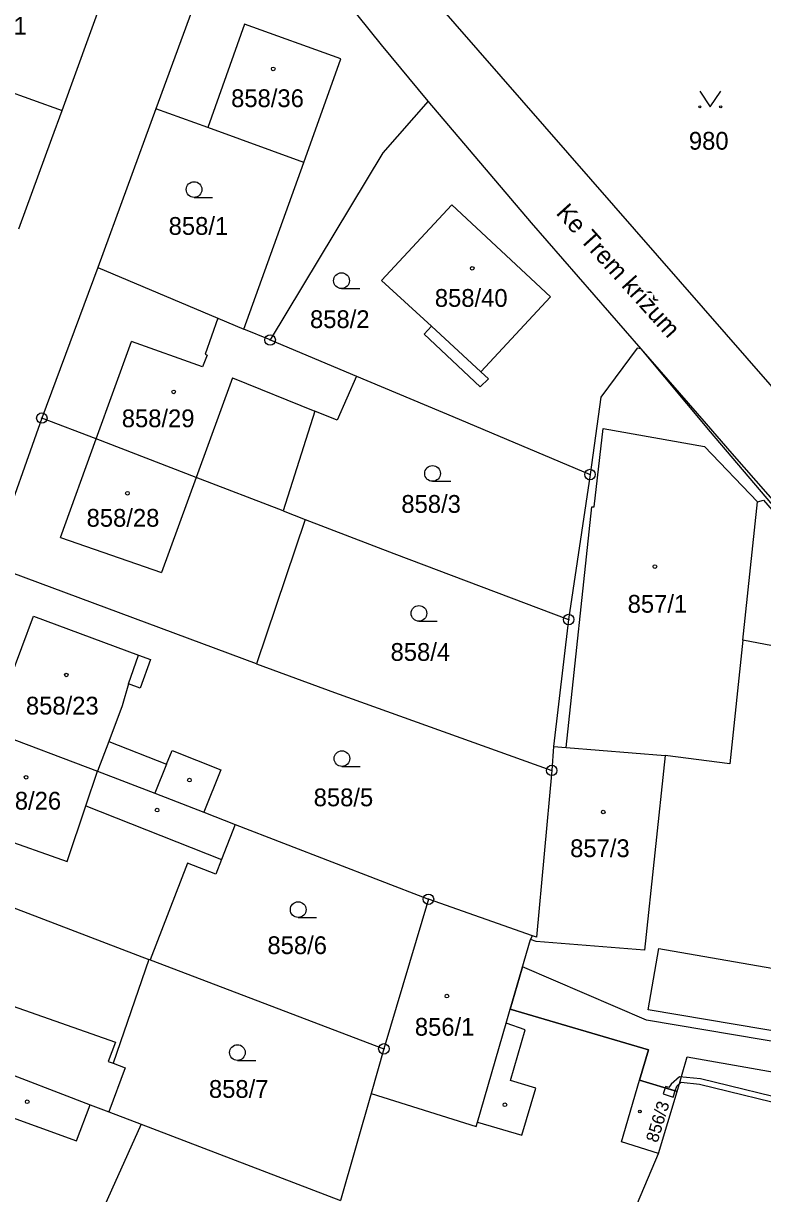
# Model space of a CAD drawing. Extents: x -644096 to -634268, y -1141430 to -1133463.
# Drawn here: x -639554.9 to -639484.2, y -1137867.8 to -1137755.9 of the extents above; entities that cross this region are included whole.
import ezdxf

# ---------------------------------------------------------------- set-up
doc = ezdxf.new("R2010")
doc.units = 0
for name, color, linetype in [('_CIVIL_CONSTRUCTION', 7, 'Continuous'), ('B_Hranice _3D', 7, 'Continuous'), ('M_Svah_Nasyp', 7, 'Continuous'), ('M_Svah_Zarez', 7, 'Continuous'), ('spodek_zarez', 7, 'Continuous'), ('svrsek_osa_sjezdy', 7, 'Continuous'), ('svrsek_osa_terminal_VRT', 7, 'Continuous'), ('svrsek_osa_VRT', 7, 'Continuous'), ('svrsek_popisy_VRT', 7, 'Continuous'), ('terminal_VRT', 7, 'Continuous')]:
    doc.layers.add(name, color=color, linetype=linetype)

msp = doc.modelspace()

# ---------------------------------------------------------------- linework, layer by layer
at = {"layer": '_CIVIL_CONSTRUCTION'}
for centre, radius in [((-639531.3, -1137786.21), 0.5), ((-639531.3, -1137786.21), 0.0303), ((-639553.12, -1137793.67), 0.5), ((-639553.12, -1137793.67), 0.0303), ((-639500.73, -1137799.07), 0.5), ((-639500.73, -1137799.07), 0.0303), ((-639502.77, -1137812.93), 0.5), ((-639502.77, -1137812.93), 0.0303), ((-639504.39, -1137827.35), 0.5), ((-639504.39, -1137827.35), 0.0303), ((-639516.17, -1137839.67), 0.5), ((-639516.17, -1137839.67), 0.0303), ((-639520.43, -1137853.97), 0.5), ((-639520.43, -1137853.97), 0.0303)]:
    msp.add_circle(centre, radius, dxfattribs=at)
at = {"layer": 'B_Hranice _3D'}
for points in [[(-639507.17, -1137846.12), (-639508.35, -1137850.18), (-639495.14, -1137854.06), (-639495.99, -1137856.97), (-639492.41, -1137858.03), (-639491.43, -1137854.72), (-639465.22, -1137859.34), (-639454.04, -1137852.97), (-639459.65, -1137850.86), (-639464.72, -1137856.39), (-639495.34, -1137851.23)], [(-639493.55, -1137857.69), (-639493.73, -1137858.26), (-639492.78, -1137858.57), (-639492.59, -1137857.98)]]:
    msp.add_lwpolyline(points, close=True, dxfattribs=at)
msp.add_lwpolyline([(-639480.52, -1137859.2), (-639490.18, -1137856.84), (-639492.17, -1137856.63), (-639492.97, -1137857.33), (-639493.2, -1137857.65), (-639493.5, -1137857.55), (-639493.55, -1137857.69), (-639492.59, -1137857.98), (-639492.44, -1137857.54), (-639492.01, -1137857.15), (-639490.26, -1137857.34), (-639480.62, -1137859.7)], dxfattribs=at)
at = {"layer": 'M_Svah_Nasyp'}
for p, q in [((-639533.76, -1137756.02), (-639537.27, -1137765.91)), ((-639524.54, -1137759.33), (-639533.76, -1137756.02)), ((-639528.09, -1137769.23), (-639524.54, -1137759.33)), ((-639515.88, -1137784.9), (-639511.16, -1137789.25)), ((-639547.93, -1137795.67), (-639544.56, -1137786.34)), ((-639537.77, -1137788.79), (-639544.56, -1137786.34)), ((-639534.9, -1137789.83), (-639538.37, -1137799.35)), ((-639534.9, -1137789.83), (-639527.04, -1137793)), ((-639551.34, -1137805.1), (-639547.93, -1137795.67)), ((-639538.37, -1137799.35), (-639541.67, -1137808.42)), ((-639551.34, -1137805.1), (-639541.67, -1137808.42)), ((-639544.84, -1137819.07), (-639543.89, -1137816.33)), ((-639546.73, -1137824.59), (-639547.79, -1137827.42)), ((-639541.19, -1137826.77), (-639542.31, -1137829.54)), ((-639548.91, -1137830.75), (-639547.79, -1137827.42)), ((-639550.69, -1137836.06), (-639548.91, -1137830.75)), ((-639548.91, -1137830.75), (-639535.94, -1137835.87)), ((-639561.02, -1137832.43), (-639550.69, -1137836.06)), ((-639555.96, -1137849.85), (-639546.08, -1137853.32)), ((-639511.48, -1137860.99), (-639508.73, -1137851.52)), ((-639546.08, -1137853.32), (-639546.78, -1137855.17)), ((-639546.78, -1137855.17), (-639546.3, -1137855.35)), ((-639559.46, -1137859.25), (-639549.82, -1137862.76)), ((-639549.82, -1137862.76), (-639548.49, -1137859.31))]:
    msp.add_line(p, q, dxfattribs=at)
msp.add_lwpolyline([(-639536.29, -1137784.11), (-639537.52, -1137787.58), (-639537.33, -1137787.65), (-639537.77, -1137788.79)], dxfattribs=at)
at = {"layer": 'M_Svah_Zarez'}
for centre, radius in [((-639531.01, -1137760.3), 0.175), ((-639511.99, -1137779.36), 0.175), ((-639540.52, -1137791.17), 0.175), ((-639544.94, -1137800.86), 0.175), ((-639494.53, -1137807.87), 0.175), ((-639550.78, -1137818.23), 0.175), ((-639554.62, -1137828.01), 0.175), ((-639539.01, -1137828.28), 0.175), ((-639542.1, -1137831.15), 0.175), ((-639499.47, -1137831.33), 0.175), ((-639514.41, -1137848.92), 0.175), ((-639554.51, -1137859.03), 0.175), ((-639508.86, -1137859.31), 0.175), ((-639495.96, -1137859.95), 0.123)]:
    msp.add_circle(centre, radius, dxfattribs=at)
at = {"layer": 'spodek_zarez'}
msp.add_circle((-638683.07, -1137056.85), 1378.08, dxfattribs=at)
at = {"layer": 'svrsek_osa_sjezdy'}
for p, q in [((-639538.57, -1137772.58), (-639536.82, -1137772.58)), ((-639524.48, -1137781.29), (-639522.73, -1137781.29)), ((-639515.78, -1137799.72), (-639514.03, -1137799.72)), ((-639517.08, -1137813.09), (-639515.33, -1137813.09)), ((-639524.44, -1137826.97), (-639522.69, -1137826.97)), ((-639528.62, -1137841.41), (-639526.87, -1137841.41)), ((-639534.43, -1137855.07), (-639532.68, -1137855.07))]:
    msp.add_line(p, q, dxfattribs=at)
msp.add_lwpolyline([(-639490.24, -1137762.42), (-639489.24, -1137763.92), (-639488.24, -1137762.42)], dxfattribs=at)
for centre, radius in [((-639490.24, -1137763.92), 0.1), ((-639488.24, -1137763.92), 0.1), ((-639538.57, -1137771.83), 0.75), ((-639524.48, -1137780.54), 0.75), ((-639515.78, -1137798.97), 0.75), ((-639517.08, -1137812.34), 0.75), ((-639524.44, -1137826.22), 0.75), ((-639528.62, -1137840.66), 0.75), ((-639534.43, -1137854.32), 0.75)]:
    msp.add_circle(centre, radius, dxfattribs=at)
at = {"layer": 'svrsek_osa_terminal_VRT'}
msp.add_arc((-642050.26, -1145189.6), 8802.25, 41.413152, 75.317049, dxfattribs=at)
at = {"layer": 'terminal_VRT'}
for p, q in [((-639551.18, -1137764.29), (-639542.26, -1137739.57)), ((-639542.21, -1137764.12), (-639547.76, -1137779.28)), ((-639547.76, -1137779.28), (-639553.12, -1137793.67)), ((-639531.3, -1137786.21), (-639533.8, -1137785.16)), ((-639531.3, -1137786.21), (-639523.06, -1137789.67)), ((-639553.12, -1137793.67), (-639558.09, -1137807.69)), ((-639500.73, -1137799.07), (-639502.77, -1137812.93)), ((-639486.12, -1137814.89), (-639484.73, -1137801.69)), ((-639527.96, -1137803.36), (-639532.59, -1137817.15)), ((-639530.06, -1137802.55), (-639527.96, -1137803.36)), ((-639532.59, -1137817.15), (-639558.09, -1137807.69)), ((-639502.77, -1137812.93), (-639504.21, -1137825.07)), ((-639504.21, -1137825.07), (-639504.39, -1137827.35)), ((-639504.21, -1137825.07), (-639503.01, -1137825.17)), ((-639503.01, -1137825.17), (-639493.55, -1137825.93)), ((-639537.64, -1137831.35), (-639534.64, -1137832.51)), ((-639534.64, -1137832.51), (-639516.17, -1137839.67)), ((-639516.17, -1137839.67), (-639520.43, -1137853.97)), ((-639506.22, -1137843.16), (-639516.17, -1137839.67)), ((-639508.35, -1137850.18), (-639506.41, -1137843.52)), ((-639506.41, -1137843.52), (-639506.22, -1137843.16)), ((-639542.77, -1137845.45), (-639542.89, -1137845.41)), ((-639542.77, -1137845.45), (-639520.43, -1137853.97)), ((-639520.43, -1137853.97), (-639521.65, -1137858.24)), ((-639521.65, -1137858.24), (-639524.59, -1137868.47)), ((-639546.72, -1137859.99), (-639543.64, -1137861.17)), ((-639543.64, -1137861.17), (-639549.73, -1137874.77)), ((-639543.64, -1137861.17), (-639524.59, -1137868.47)), ((-639496.19, -1137868.72), (-639494.17, -1137863.96))]:
    msp.add_line(p, q, dxfattribs=at)
for points in [[(-639550.09, -1137711.4), (-639542.32, -1137722.13), (-639535.18, -1137731.29), (-639470.59, -1137805.3), (-639470.37, -1137805.19)], [(-639516.2, -1137763.39), (-639520.65, -1137758), (-639531.95, -1137743.94), (-639532.22, -1137743.84), (-639535.14, -1137744.81)], [(-639535.14, -1137744.81), (-639535.41, -1137745.54), (-639542.21, -1137764.12)], [(-639580.56, -1137753.52), (-639571.7, -1137756.92), (-639571.47, -1137757), (-639571.36, -1137756.7), (-639556.72, -1137761.87), (-639556.86, -1137762.25), (-639551.18, -1137764.29)], [(-639533.8, -1137785.16), (-639528.09, -1137769.23), (-639537.27, -1137765.91), (-639542.21, -1137764.12)], [(-639516.2, -1137763.39), (-639520.54, -1137768.32), (-639531.3, -1137786.21)], [(-639495.85, -1137787.07), (-639506.33, -1137775.01), (-639516.2, -1137763.39)], [(-639555.32, -1137775.57), (-639552.16, -1137766.95), (-639551.18, -1137764.29)], [(-639511.16, -1137789.25), (-639510.42, -1137789.93), (-639511.22, -1137790.68), (-639516.57, -1137785.64), (-639515.88, -1137784.9), (-639520.65, -1137780.52), (-639513.92, -1137773.3), (-639504.5, -1137782.07), (-639511.16, -1137789.25)], [(-639547.76, -1137779.28), (-639536.29, -1137784.11), (-639533.8, -1137785.16)], [(-639495.85, -1137787.07), (-639496.21, -1137787), (-639499.71, -1137791.67), (-639500.73, -1137799.07)], [(-639457.96, -1137840.73), (-639466.67, -1137821.53), (-639489.23, -1137794.98), (-639495.85, -1137787.07)], [(-639465.78, -1137821.88), (-639467.65, -1137819.28), (-639487.15, -1137797.05), (-639489.6, -1137794.24), (-639495.85, -1137787.07)], [(-639523.06, -1137789.67), (-639524.91, -1137793.86), (-639527.04, -1137793), (-639530.06, -1137802.55)], [(-639523.06, -1137789.67), (-639513.85, -1137793.53), (-639500.73, -1137799.07)], [(-639530.06, -1137802.55), (-639538.37, -1137799.35), (-639547.93, -1137795.67), (-639553.12, -1137793.67)], [(-639503.01, -1137825.17), (-639500.54, -1137802.15), (-639500.34, -1137802.17), (-639499.46, -1137794.66), (-639489.8, -1137796.39), (-639484.73, -1137801.69)], [(-639484.73, -1137801.69), (-639484.14, -1137801.53), (-639473.5, -1137813.8), (-639476.59, -1137816.73), (-639486.12, -1137814.89)], [(-639527.96, -1137803.36), (-639519.47, -1137806.63), (-639502.77, -1137812.93)], [(-639557.92, -1137823.61), (-639556.16, -1137818.6), (-639553.91, -1137812.61), (-639543.89, -1137816.33), (-639542.74, -1137816.76), (-639543.71, -1137819.5), (-639544.84, -1137819.07), (-639545.44, -1137821.17), (-639546.73, -1137824.59), (-639541.19, -1137826.77), (-639540.67, -1137825.46), (-639536.02, -1137827.29), (-639537.64, -1137831.35)], [(-639486.12, -1137814.89), (-639487.36, -1137826.71), (-639493.55, -1137825.93)], [(-639532.59, -1137817.15), (-639525.16, -1137819.9), (-639504.39, -1137827.35)], [(-639557.92, -1137823.61), (-639547.79, -1137827.42), (-639542.31, -1137829.54), (-639537.64, -1137831.35)], [(-639493.55, -1137825.93), (-639495.52, -1137844.53), (-639505.88, -1137843.69), (-639506.41, -1137843.52)], [(-639504.39, -1137827.35), (-639505.84, -1137843.29), (-639506.22, -1137843.16)], [(-639534.64, -1137832.51), (-639535.94, -1137835.87), (-639536.48, -1137837.27), (-639539.19, -1137836.22), (-639542.77, -1137845.45)], [(-639568.4, -1137835.93), (-639566.06, -1137836.57), (-639542.89, -1137845.41)], [(-639495.17, -1137850.24), (-639494.14, -1137844.36), (-639463.57, -1137849.68), (-639464.55, -1137855.4), (-639495.17, -1137850.24)], [(-639542.89, -1137845.41), (-639546.3, -1137855.35), (-639545.14, -1137855.77), (-639546.72, -1137859.99)], [(-639573.42, -1137849.8), (-639570.52, -1137850.86), (-639568.29, -1137851.71), (-639558.11, -1137855.62), (-639548.49, -1137859.31), (-639547.75, -1137859.59), (-639546.72, -1137859.99)], [(-639521.65, -1137858.24), (-639511.6, -1137861.39), (-639511.48, -1137860.99), (-639507.23, -1137862.23), (-639505.92, -1137857.71), (-639508.33, -1137857), (-639506.92, -1137852.15), (-639508.73, -1137851.52), (-639508.35, -1137850.18)], [(-639495.99, -1137856.97), (-639495.14, -1137854.06), (-639508.35, -1137850.18)], [(-639494.17, -1137863.96), (-639497.71, -1137862.84), (-639495.99, -1137856.97)], [(-639494.17, -1137863.96), (-639492.41, -1137858.03), (-639495.99, -1137856.97)]]:
    msp.add_lwpolyline(points, dxfattribs=at)

# ---------------------------------------------------------------- texts
at = {"layer": 'svrsek_osa_VRT'}
for s, p in [('860/1', (-639560.25, -1137757.03)), ('858/36', (-639535.03, -1137763.95)), ('980', (-639491.28, -1137768.02)), ('858/1', (-639541, -1137776.16)), ('858/40', (-639515.56, -1137783.04)), ('858/2', (-639527.49, -1137785.07)), ('858/29', (-639545.48, -1137794.55)), ('858/3', (-639518.76, -1137802.73)), ('858/28', (-639548.84, -1137804.06)), ('857/1', (-639497.13, -1137812.28)), ('858/4', (-639519.79, -1137816.88)), ('858/23', (-639554.64, -1137822.01)), ('858/5', (-639527.14, -1137830.78)), ('858/26', (-639558.23, -1137831.1)), ('857/3', (-639502.63, -1137835.64)), ('858/6', (-639531.56, -1137844.91)), ('856/1', (-639517.47, -1137852.71)), ('858/7', (-639537.15, -1137858.65))]:
    msp.add_text(s, height=1.7, dxfattribs=at).set_placement(p)
msp.add_text('856/3', height=1.19, rotation=73, dxfattribs=at).set_placement((-639494.28, -1137863))
at = {"layer": 'svrsek_popisy_VRT'}
msp.add_text('Ke Trem krížum', height=1.7, rotation=312, dxfattribs=at).set_placement((-639504.05, -1137774.12))

doc.saveas('drawing.dxf')
